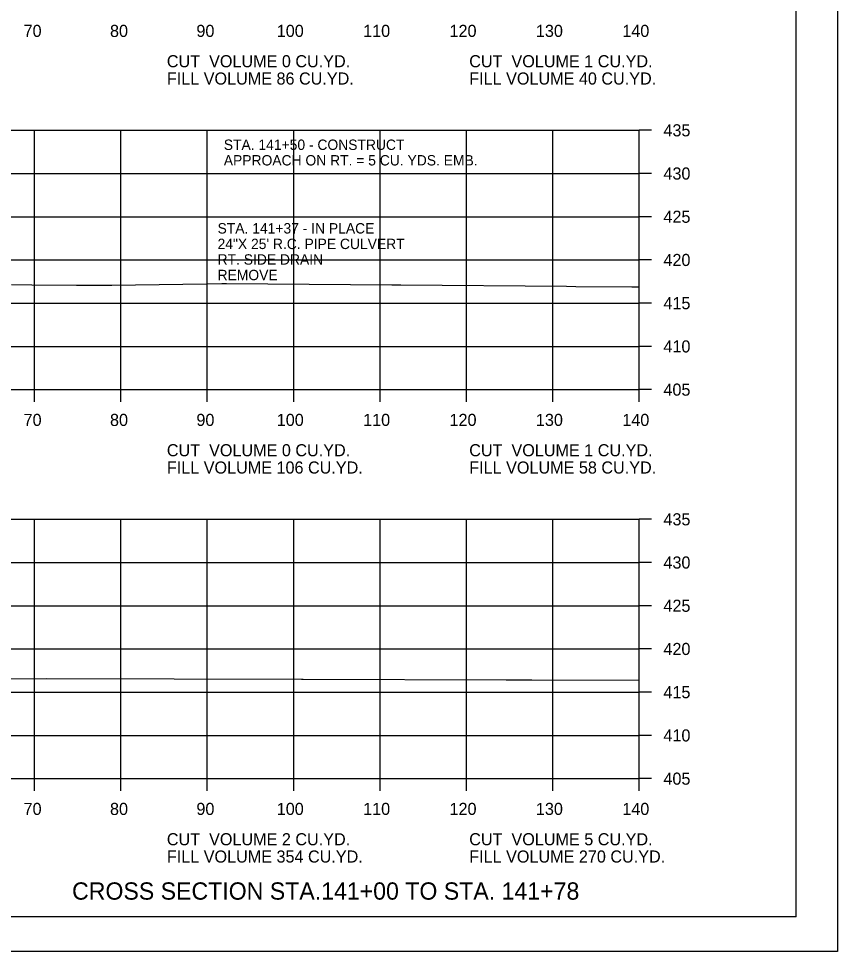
# Model space of a CAD drawing. Extents: x 1538688 to 1540766, y 656250 to 671912.
# Drawn here: x 1538926.3 to 1539021.1, y 662311.4 to 662419.3 of the extents above; entities that cross this region are included whole.
import ezdxf

# ---------------------------------------------------------------- set-up
doc = ezdxf.new("R2010")
doc.units = 0
for name, color, linetype in [('15', 7, 'Continuous'), ('18', 7, 'Continuous'), ('22', 7, 'Continuous'), ('26', 7, 'Continuous'), ('7', 7, 'Continuous'), ('Borings', 7, 'Continuous'), ('Default', 7, 'Continuous'), ('Horizontal Alignment', 7, 'Continuous'), ('RipRap', 7, 'Continuous')]:
    doc.layers.add(name, color=color, linetype=linetype)

msp = doc.modelspace()

# ---------------------------------------------------------------- linework, layer by layer
at = {"layer": '18'}
for points in [[(1538925.5, 662388.51), (1538927.86, 662388.47), (1538933.05, 662388.43), (1538937.13, 662388.41), (1538948.09, 662388.59), (1538949.86, 662388.62), (1538950.4, 662388.62), (1538969.54, 662388.45), (1538970.07, 662388.45), (1538970.6, 662388.45), (1538989.75, 662388.29), (1538990.84, 662388.28), (1538997.32, 662388.22), (1538998.18, 662388.22)], [(1538921.28, 662342.85), (1538929.62, 662342.91), (1538959.09, 662342.86), (1538959.19, 662342.86), (1538959.2, 662342.86), (1538959.26, 662342.86), (1538982.79, 662342.77), (1538983.85, 662342.77), (1538985.73, 662342.77), (1538998.18, 662342.75)]]:
    msp.add_lwpolyline(points, dxfattribs=at)
at = {"layer": '22'}
for p, q in [((1538718.18, 662406.34), (1538998.18, 662406.34)), ((1538928.18, 662376.34), (1538928.18, 662406.34)), ((1538938.18, 662376.34), (1538938.18, 662406.34)), ((1538948.18, 662376.34), (1538948.18, 662406.34)), ((1538958.18, 662376.34), (1538958.18, 662406.34)), ((1538968.18, 662376.34), (1538968.18, 662406.34)), ((1538978.18, 662376.34), (1538978.18, 662406.34)), ((1538988.18, 662376.34), (1538988.18, 662406.34)), ((1538998.18, 662376.34), (1538998.18, 662406.34)), ((1538718.18, 662401.34), (1538998.18, 662401.34)), ((1538718.18, 662396.34), (1538998.18, 662396.34)), ((1538718.18, 662391.34), (1538998.18, 662391.34)), ((1538718.18, 662386.34), (1538998.18, 662386.34)), ((1538718.18, 662381.34), (1538998.18, 662381.34)), ((1538718.18, 662376.34), (1538998.18, 662376.34)), ((1538718.18, 662361.34), (1538998.18, 662361.34)), ((1538928.18, 662331.34), (1538928.18, 662361.34)), ((1538938.18, 662331.34), (1538938.18, 662361.34)), ((1538948.18, 662331.34), (1538948.18, 662361.34)), ((1538958.18, 662331.34), (1538958.18, 662361.34)), ((1538968.18, 662331.34), (1538968.18, 662361.34)), ((1538978.18, 662331.34), (1538978.18, 662361.34)), ((1538988.18, 662331.34), (1538988.18, 662361.34)), ((1538998.18, 662331.34), (1538998.18, 662361.34)), ((1538718.18, 662356.34), (1538998.18, 662356.34)), ((1538718.18, 662351.34), (1538998.18, 662351.34)), ((1538718.18, 662346.34), (1538998.18, 662346.34)), ((1538718.18, 662341.34), (1538998.18, 662341.34)), ((1538718.18, 662336.34), (1538998.18, 662336.34)), ((1538718.18, 662331.34), (1538998.18, 662331.34))]:
    msp.add_line(p, q, dxfattribs=at)
at = {"layer": '26'}
msp.add_line((1538687.78, 662311.37), (1539021.11, 662311.37), dxfattribs=at)
msp.add_lwpolyline([(1538687.77, 662524.7), (1539021.11, 662524.7), (1539021.11, 662311.36), (1538687.77, 662311.36)], close=True, dxfattribs=at)
at = {"layer": 'Borings'}
for p, q in [((1538998.18, 662376.34), (1538998.18, 662406.34)), ((1538999.58, 662406.34), (1538998.18, 662406.34)), ((1538999.58, 662401.34), (1538998.18, 662401.34)), ((1538999.58, 662396.34), (1538998.18, 662396.34)), ((1538999.58, 662391.34), (1538998.18, 662391.34)), ((1538999.58, 662386.34), (1538998.18, 662386.34)), ((1538999.58, 662381.34), (1538998.18, 662381.34)), ((1538718.18, 662376.34), (1538998.18, 662376.34)), ((1538928.18, 662374.94), (1538928.18, 662376.34)), ((1538938.18, 662374.94), (1538938.18, 662376.34)), ((1538948.18, 662374.94), (1538948.18, 662376.34)), ((1538958.18, 662374.94), (1538958.18, 662376.34)), ((1538968.18, 662374.94), (1538968.18, 662376.34)), ((1538978.18, 662374.94), (1538978.18, 662376.34)), ((1538988.18, 662374.94), (1538988.18, 662376.34)), ((1538998.18, 662374.94), (1538998.18, 662376.34)), ((1538999.58, 662376.34), (1538998.18, 662376.34)), ((1538998.18, 662331.34), (1538998.18, 662361.34)), ((1538999.58, 662361.34), (1538998.18, 662361.34)), ((1538999.58, 662356.34), (1538998.18, 662356.34)), ((1538999.58, 662351.34), (1538998.18, 662351.34)), ((1538999.58, 662346.34), (1538998.18, 662346.34)), ((1538999.58, 662341.34), (1538998.18, 662341.34)), ((1538999.58, 662336.34), (1538998.18, 662336.34)), ((1538718.18, 662331.34), (1538998.18, 662331.34)), ((1538928.18, 662329.94), (1538928.18, 662331.34)), ((1538938.18, 662329.94), (1538938.18, 662331.34)), ((1538948.18, 662329.94), (1538948.18, 662331.34)), ((1538958.18, 662329.94), (1538958.18, 662331.34)), ((1538968.18, 662329.94), (1538968.18, 662331.34)), ((1538978.18, 662329.94), (1538978.18, 662331.34)), ((1538988.18, 662329.94), (1538988.18, 662331.34)), ((1538998.18, 662329.94), (1538998.18, 662331.34)), ((1538999.58, 662331.34), (1538998.18, 662331.34))]:
    msp.add_line(p, q, dxfattribs=at)
at = {"layer": 'RipRap'}
for q in [(1539016.36, 662520.8), (1538700.18, 662315.34)]:
    msp.add_line((1539016.36, 662315.34), q, dxfattribs=at)

# ---------------------------------------------------------------- texts
at = {"layer": '15'}
msp.add_text('CROSS SECTION STA.141+00 TO STA. 141+78', height=2, dxfattribs=at).set_placement((1538932.53, 662317.34))
at = {"layer": '7'}
for s, p in [('STA. 141+50 - CONSTRUCT', (1538950.09, 662404.07)), ('APPROACH ON RT. = 5 CU. YDS. EMB.', (1538950.09, 662402.27))]:
    msp.add_text(s, height=1.2, dxfattribs=at).set_placement(p)
at = {"layer": 'Default'}
for s, p in [('STA. 141+37 - IN PLACE', (1538949.37, 662394.4)), ('24"X 25\' R.C. PIPE CULVERT', (1538949.37, 662392.6)), ('RT. SIDE DRAIN', (1538949.37, 662390.8)), ('REMOVE', (1538949.37, 662389))]:
    msp.add_text(s, height=1.2, dxfattribs=at).set_placement(p)
at = {"layer": 'Horizontal Alignment'}
for s, p in [('70', (1538926.92, 662417.14)), ('80', (1538936.92, 662417.14)), ('90', (1538946.92, 662417.14)), ('100', (1538956.22, 662417.14)), ('110', (1538966.22, 662417.14)), ('120', (1538976.22, 662417.14)), ('130', (1538986.22, 662417.14)), ('140', (1538996.22, 662417.14)), ('CUT  VOLUME 0 CU.YD.', (1538943.5, 662413.63)), ('CUT  VOLUME 1 CU.YD.', (1538978.5, 662413.63)), ('FILL VOLUME 86 CU.YD.', (1538943.5, 662411.63)), ('FILL VOLUME 40 CU.YD.', (1538978.5, 662411.63)), ('435', (1539000.98, 662405.64)), ('430', (1539000.98, 662400.64)), ('425', (1539000.98, 662395.64)), ('420', (1539000.98, 662390.64)), ('415', (1539000.98, 662385.64)), ('410', (1539000.98, 662380.64)), ('405', (1539000.98, 662375.64)), ('70', (1538926.92, 662372.14)), ('80', (1538936.92, 662372.14)), ('90', (1538946.92, 662372.14)), ('100', (1538956.22, 662372.14)), ('110', (1538966.22, 662372.14)), ('120', (1538976.22, 662372.14)), ('130', (1538986.22, 662372.14)), ('140', (1538996.22, 662372.14)), ('CUT  VOLUME 0 CU.YD.', (1538943.5, 662368.63)), ('CUT  VOLUME 1 CU.YD.', (1538978.5, 662368.63)), ('FILL VOLUME 106 CU.YD.', (1538943.5, 662366.63)), ('FILL VOLUME 58 CU.YD.', (1538978.5, 662366.63)), ('435', (1539000.98, 662360.64)), ('430', (1539000.98, 662355.64)), ('425', (1539000.98, 662350.64)), ('420', (1539000.98, 662345.64)), ('415', (1539000.98, 662340.64)), ('410', (1539000.98, 662335.64)), ('405', (1539000.98, 662330.64)), ('70', (1538926.92, 662327.14)), ('80', (1538936.92, 662327.14)), ('90', (1538946.92, 662327.14)), ('100', (1538956.22, 662327.14)), ('110', (1538966.22, 662327.14)), ('120', (1538976.22, 662327.14)), ('130', (1538986.22, 662327.14)), ('140', (1538996.22, 662327.14)), ('CUT  VOLUME 2 CU.YD.', (1538943.5, 662323.63)), ('CUT  VOLUME 5 CU.YD.', (1538978.5, 662323.63)), ('FILL VOLUME 354 CU.YD.', (1538943.5, 662321.63)), ('FILL VOLUME 270 CU.YD.', (1538978.5, 662321.63))]:
    msp.add_text(s, height=1.4, dxfattribs=at).set_placement(p)

doc.saveas('drawing.dxf')
